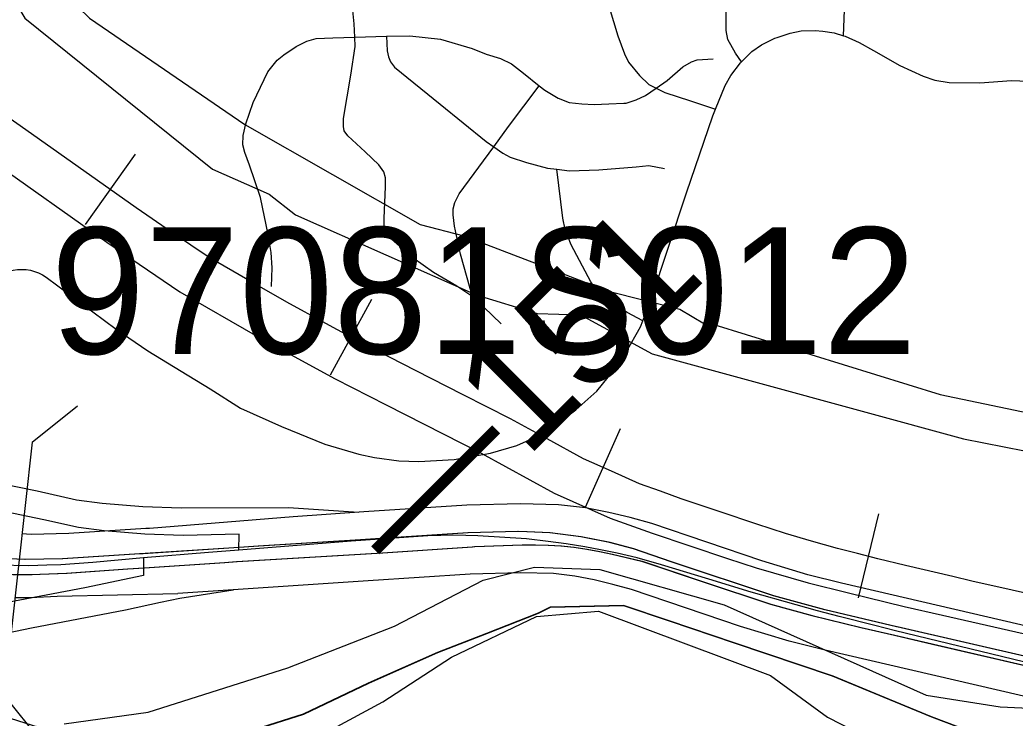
# Model space of a CAD drawing. Extents: x -157.2 to -99.3, y 12.2 to 46.2.
# Drawn here: x -151.444 to -150.579, y 36.512 to 37.119 of the extents above; entities that cross this region are included whole.
import ezdxf

# ---------------------------------------------------------------- set-up
doc = ezdxf.new("R2010")
doc.units = 0
for name, color, linetype in [('tdCoCityStreetMajor', 7, 'Continuous'), ('tdCoCityStreetMinor', 7, 'Continuous'), ('tdCoCoBndry', 7, 'Continuous'), ('tdCoCorpBndry', 7, 'Continuous'), ('tdCoDivCarto', 7, 'Continuous'), ('tdCoHydroRiver', 7, 'Continuous'), ('tdCoInt', 7, 'Continuous'), ('tdCoIntCL', 7, 'Continuous'), ('tdCoIntRte', 7, 'Continuous'), ('tdCoPriRamp', 7, 'Continuous'), ('tdCoRRCL', 7, 'Continuous'), ('tdCoSectLine', 7, 'Continuous'), ('tdCoSectLinePart', 7, 'Continuous'), ('tdCoStBndry', 7, 'Continuous'), ('tdCoStBndryPart', 7, 'Continuous'), ('tdCoStrucPriMaintName', 7, 'Continuous'), ('tdCoStrucSec', 7, 'Continuous'), ('tdCoTwpBndryShd', 7, 'Continuous'), ('tdStHwyIntRefPost1', 7, 'Continuous')]:
    doc.layers.add(name, color=color, linetype=linetype)

msp = doc.modelspace()

# ---------------------------------------------------------------- linework, layer by layer
at = {"layer": 'tdCoCityStreetMajor'}
for points in [[(-150.81664, 37.08219), (-150.82207, 37.08991), (-150.82849, 37.10175), (-150.82997, 37.1094), (-150.83021, 37.1269), (-150.83192, 37.15278), (-150.83396, 37.18387), (-150.83564, 37.20927), (-150.83741, 37.24473), (-150.84032, 37.30274), (-150.84027, 37.30925), (-150.84018, 37.31943), (-150.84008, 37.33134), (-150.84501, 37.36784), (-150.84452, 37.3753), (-150.84472, 37.38061), (-150.84472, 37.38065)], [(-150.81664, 37.08219), (-150.80764, 37.09119), (-150.79926, 37.09711), (-150.78791, 37.10278), (-150.78571, 37.1035)], [(-150.78571, 37.1035), (-150.77435, 37.10722), (-150.76498, 37.10919), (-150.75265, 37.10944), (-150.74599, 37.10894), (-150.73613, 37.10746), (-150.72816, 37.10495)], [(-150.72816, 37.10495), (-150.72675, 37.1045), (-150.71442, 37.09908), (-150.70209, 37.09217), (-150.67916, 37.0791), (-150.65894, 37.06973), (-150.64883, 37.06628), (-150.63625, 37.06431), (-150.60962, 37.06406), (-150.582, 37.06603), (-150.56079, 37.06505), (-150.5021, 37.06455), (-150.48033, 37.0651), (-150.40966, 37.06687), (-150.3349, 37.06875), (-150.30407, 37.06926), (-150.23238, 37.07044)], [(-150.83932, 37.04117), (-150.83082, 37.06184), (-150.82589, 37.07047), (-150.81751, 37.08132), (-150.81664, 37.08219)], [(-151.43844, 36.90168), (-151.43473, 36.90108), (-151.43109, 36.9001), (-151.42758, 36.89875), (-151.42423, 36.89705), (-151.42106, 36.89502), (-151.36004, 36.84976), (-151.33267, 36.83102), (-151.30381, 36.81326), (-151.27841, 36.79797), (-151.25203, 36.7812), (-151.21652, 36.76517), (-151.17878, 36.74988), (-151.14919, 36.74125), (-151.13563, 36.73829), (-151.11467, 36.73558), (-151.09716, 36.73484), (-151.06633, 36.73657), (-151.03501, 36.74199), (-151.01208, 36.74865), (-150.99531, 36.7563), (-150.97928, 36.76591), (-150.96078, 36.77972), (-150.94254, 36.796), (-150.92774, 36.81425), (-150.91689, 36.83003), (-150.90456, 36.85198), (-150.90257, 36.85712), (-150.89568, 36.87491), (-150.86461, 36.96838), (-150.84167, 37.03546), (-150.83932, 37.04117)], [(-151.48839, 36.89206), (-151.44967, 36.90118), (-151.44595, 36.90174), (-151.44219, 36.9019), (-151.43844, 36.90168)]]:
    msp.add_lwpolyline(points, dxfattribs=at)
at = {"layer": 'tdCoCityStreetMinor'}
for points in [[(-150.72816, 37.10495), (-150.72647, 37.15009), (-150.72462, 37.18184), (-150.72196, 37.19451), (-150.72195, 37.21716), (-150.72343, 37.2401), (-150.72269, 37.24429), (-150.71899, 37.2507), (-150.71631, 37.25281), (-150.71554, 37.25341), (-150.71326, 37.25374)], [(-150.93185, 37.12974), (-150.9242, 37.10483), (-150.91853, 37.0893), (-150.91483, 37.0819), (-150.90546, 37.07031), (-150.89732, 37.06266), (-150.89087, 37.05944), (-150.88351, 37.05576), (-150.86107, 37.04836), (-150.83932, 37.04117)], [(-151.15286, 37.10365), (-151.1533, 37.11544), (-151.15453, 37.12703)], [(-151.22506, 36.88708), (-151.22457, 36.90335), (-151.22555, 36.91642), (-151.22802, 36.93221), (-151.23468, 36.96427), (-151.2443, 36.99238), (-151.24824, 37.00348), (-151.24997, 37.01014), (-151.24972, 37.01827), (-151.2475, 37.02838), (-151.24109, 37.04688), (-151.22827, 37.07351), (-151.22013, 37.08362), (-151.21446, 37.08831), (-151.20361, 37.09546), (-151.19448, 37.10015), (-151.18634, 37.10261), (-151.17179, 37.10311), (-151.15286, 37.10365), (-151.15286, 37.10365)], [(-151.02556, 36.85453), (-151.0406, 36.86908), (-151.05022, 36.87795), (-151.06427, 36.88733), (-151.08449, 36.89916), (-151.1025, 36.91199), (-151.12099, 36.92802), (-151.12592, 36.93443), (-151.12716, 36.93911), (-151.12716, 36.94626), (-151.12617, 36.97364), (-151.12617, 36.98153), (-151.12765, 36.98671), (-151.13184, 36.99263), (-151.14393, 37.00397), (-151.15897, 37.01803), (-151.16193, 37.02222), (-151.16267, 37.02616), (-151.16267, 37.03307), (-151.15626, 37.0708), (-151.15256, 37.09571), (-151.15286, 37.10365)], [(-151.15286, 37.10365), (-151.12525, 37.10446), (-151.10508, 37.10492), (-151.07833, 37.10187), (-151.05071, 37.09373), (-151.03863, 37.08905), (-151.0263, 37.0851), (-151.01668, 37.08042), (-151.00607, 37.07228), (-150.9927, 37.06154), (-150.98768, 37.0577), (-150.97599, 37.05083), (-150.96637, 37.04688), (-150.95552, 37.04565), (-150.94492, 37.04515), (-150.93209, 37.04589), (-150.91887, 37.04633)], [(-151.12525, 37.10446), (-151.12469, 37.09176), (-151.12346, 37.08658), (-151.12173, 37.08239), (-151.11828, 37.07771), (-151.07858, 37.0454), (-151.03863, 37.01309), (-151.03196, 37.00846), (-151.02408, 37.00298), (-151.01766, 36.99928), (-151.00361, 36.99485), (-150.98536, 36.98991), (-150.97732, 36.98888), (-150.96612, 36.98745), (-150.94072, 36.98843), (-150.90842, 36.9909), (-150.89732, 36.99213), (-150.88376, 36.98942)], [(-150.89087, 37.05944), (-150.88129, 37.06612), (-150.86773, 37.07795), (-150.86033, 37.08239), (-150.8554, 37.08412), (-150.84134, 37.08486)], [(-151.05022, 36.87795), (-151.05268, 36.88511), (-151.06082, 36.91495), (-151.06625, 36.93936), (-151.06723, 36.94922), (-151.06723, 36.9544), (-151.066, 36.96007), (-151.06205, 36.96747), (-151.03196, 37.00846), (-151.01914, 37.02592), (-150.9927, 37.06154)], [(-150.91887, 37.04633), (-150.91705, 37.04639), (-150.90817, 37.0491), (-150.90003, 37.05305), (-150.89087, 37.05944)], [(-150.90257, 36.85712), (-150.91606, 36.86439), (-150.9353, 36.87721), (-150.94245, 36.88289), (-150.94763, 36.89102), (-150.96489, 36.92333), (-150.97007, 36.9364), (-150.97204, 36.94626), (-150.97732, 36.98888)]]:
    msp.add_lwpolyline(points, dxfattribs=at)
at = {"layer": 'tdCoCoBndry'}
msp.add_lwpolyline([(-150.52688, 36.46583), (-150.65161, 36.51298), (-150.73788, 36.54845), (-150.82308, 36.57717), (-150.87968, 36.59625), (-150.91937, 36.60963), (-150.98315, 36.60839), (-150.99347, 36.60292), (-151.03842, 36.58528), (-151.08093, 36.56886), (-151.14106, 36.5421), (-151.19754, 36.51535), (-151.23956, 36.50186)], dxfattribs=at)
at = {"layer": 'tdCoCorpBndry'}
msp.add_lwpolyline([(-151.23918, 36.50186), (-151.19717, 36.51535), (-151.14068, 36.5421), (-151.08056, 36.56886), (-151.03804, 36.58528), (-150.9931, 36.60292), (-150.98277, 36.60839), (-150.91899, 36.60963), (-150.8793, 36.59625), (-150.8227, 36.57717), (-150.7375, 36.54845), (-150.65123, 36.51298), (-150.5265, 36.46583)], dxfattribs=at)
at = {"layer": 'tdCoDivCarto'}
for points in [[(-151.71501, 36.68935), (-151.70614, 36.68614), (-151.66816, 36.67529), (-151.6292, 36.66543), (-151.571, 36.65039), (-151.53475, 36.64373), (-151.49825, 36.63904), (-151.47483, 36.63731), (-151.46438, 36.63701), (-151.45894, 36.63685), (-151.44967, 36.63658), (-151.43316, 36.63675), (-151.42624, 36.63682), (-151.40282, 36.63781), (-151.35004, 36.64151), (-151.33553, 36.64249)], [(-151.71501, 36.68935), (-151.70614, 36.68614), (-151.66816, 36.67529), (-151.6292, 36.66543), (-151.571, 36.65039), (-151.53475, 36.64373), (-151.49825, 36.63904), (-151.47483, 36.63731), (-151.46438, 36.63701), (-151.45894, 36.63685), (-151.44967, 36.63658), (-151.43316, 36.63675), (-151.42624, 36.63682), (-151.40282, 36.63781), (-151.35004, 36.64151), (-151.33553, 36.64249)], [(-151.00297, 36.67363), (-151.01088, 36.67398), (-151.05428, 36.67299), (-151.13443, 36.66757), (-151.14761, 36.66677), (-151.23627, 36.6614), (-151.25324, 36.66027)], [(-151.00297, 36.67363), (-151.01088, 36.67398), (-151.05428, 36.67299), (-151.13443, 36.66757), (-151.14761, 36.66677), (-151.23627, 36.6614), (-151.25324, 36.66027)], [(-150.68173, 36.59119), (-150.74405, 36.60591), (-150.78868, 36.618), (-150.87746, 36.64759), (-150.91026, 36.65893), (-150.93097, 36.66461), (-150.95613, 36.66929), (-150.98301, 36.67274), (-151.00297, 36.67363)], [(-150.68173, 36.59119), (-150.74405, 36.60591), (-150.78868, 36.618), (-150.87746, 36.64759), (-150.91026, 36.65893), (-150.93097, 36.66461), (-150.95613, 36.66929), (-150.98301, 36.67274), (-151.00297, 36.67363)], [(-151.33553, 36.64249), (-151.26564, 36.64721), (-151.2551, 36.64792), (-151.12834, 36.65556), (-151.05049, 36.66085), (-151.04844, 36.66099), (-151.00701, 36.66247), (-151.0032, 36.6625)], [(-151.33553, 36.64249), (-151.26564, 36.64721), (-151.2551, 36.64792), (-151.12834, 36.65556), (-151.05049, 36.66085), (-151.04844, 36.66099), (-151.00701, 36.66247), (-151.0032, 36.6625)], [(-151.0032, 36.6625), (-150.99575, 36.66255), (-150.9845, 36.66222), (-150.97327, 36.66147), (-150.96207, 36.6603), (-150.95092, 36.65872), (-150.93984, 36.65673), (-150.92884, 36.65433), (-150.90319, 36.64817), (-150.84968, 36.63016), (-150.79123, 36.61093), (-150.75523, 36.60106), (-150.71281, 36.59071), (-150.68345, 36.58387)], [(-151.0032, 36.6625), (-150.99575, 36.66255), (-150.9845, 36.66222), (-150.97327, 36.66147), (-150.96207, 36.6603), (-150.95092, 36.65872), (-150.93984, 36.65673), (-150.92884, 36.65433), (-150.90319, 36.64817), (-150.84968, 36.63016), (-150.79123, 36.61093), (-150.75523, 36.60106), (-150.71281, 36.59071), (-150.68345, 36.58387)], [(-151.25324, 36.66027), (-151.3396, 36.6545), (-151.40643, 36.6503), (-151.43923, 36.64956), (-151.46023, 36.65055), (-151.46558, 36.6508), (-151.47598, 36.65129), (-151.50064, 36.65376), (-151.53639, 36.65918)], [(-151.25324, 36.66027), (-151.3396, 36.6545), (-151.40643, 36.6503), (-151.43923, 36.64956), (-151.46023, 36.65055), (-151.46558, 36.6508), (-151.47598, 36.65129), (-151.50064, 36.65376), (-151.53639, 36.65918)], [(-150.68345, 36.58387), (-150.52638, 36.5473), (-150.37693, 36.51253), (-150.30418, 36.49552), (-150.26053, 36.48688), (-150.22478, 36.48171), (-150.19913, 36.47949), (-150.18841, 36.47896)], [(-150.68345, 36.58387), (-150.52638, 36.5473), (-150.37693, 36.51253), (-150.30418, 36.49552), (-150.26053, 36.48688), (-150.22478, 36.48171), (-150.19913, 36.47949), (-150.18841, 36.47896)], [(-150.15959, 36.48582), (-150.19115, 36.4868), (-150.22568, 36.48952), (-150.25725, 36.4942), (-150.29177, 36.50111), (-150.34085, 36.5122), (-150.4311, 36.53317), (-150.5041, 36.55043), (-150.68141, 36.59112), (-150.68173, 36.59119)], [(-150.15959, 36.48582), (-150.19115, 36.4868), (-150.22568, 36.48952), (-150.25725, 36.4942), (-150.29177, 36.50111), (-150.34085, 36.5122), (-150.4311, 36.53317), (-150.5041, 36.55043), (-150.68141, 36.59112), (-150.68173, 36.59119)]]:
    msp.add_lwpolyline(points, dxfattribs=at)
at = {"layer": 'tdCoHydroRiver'}
for points in [[(-151.40529, 36.50696), (-151.33234, 36.51708), (-151.21107, 36.55555), (-151.11828, 36.59184), (-151.04115, 36.63183), (-150.99658, 36.64293), (-150.93982, 36.64098), (-150.83195, 36.61042), (-150.65626, 36.53172), (-150.59189, 36.52161), (-150.44847, 36.5151)], [(-151.18631, 36.49469), (-151.12842, 36.52586), (-151.06869, 36.56487), (-150.99488, 36.60023), (-150.94105, 36.6047), (-150.79142, 36.54901), (-150.74215, 36.51257), (-150.59322, 36.43638)]]:
    msp.add_lwpolyline(points, dxfattribs=at)
at = {"layer": 'tdCoInt'}
for points in [[(-149.49664, 36.52256), (-149.77745, 36.51781), (-150.15517, 36.51212), (-150.19025, 36.51283), (-150.22241, 36.51552), (-150.25332, 36.52002), (-150.29088, 36.52737), (-150.39321, 36.55098), (-150.72995, 36.62907), (-150.75907, 36.63644), (-150.79913, 36.64868), (-150.89462, 36.68092), (-150.91346, 36.68611), (-150.93196, 36.69062), (-150.95241, 36.69453), (-150.97578, 36.69735), (-151.0089, 36.69822), (-151.05532, 36.69687), (-151.14507, 36.69099), (-151.20623, 36.68689)], [(-151.20623, 36.68689), (-151.33118, 36.67672), (-151.33443, 36.6765), (-151.40126, 36.67231), (-151.43406, 36.67157), (-151.44203, 36.67194)], [(-149.49557, 36.46257), (-149.77649, 36.45782), (-150.15533, 36.45211), (-150.19335, 36.45288), (-150.22924, 36.45588), (-150.26341, 36.46086), (-150.30338, 36.46868), (-150.40673, 36.49252), (-150.74409, 36.57076), (-150.77521, 36.57863), (-150.8175, 36.59156), (-150.9122, 36.62353), (-150.92854, 36.62803), (-150.9447, 36.63197), (-150.96164, 36.63521), (-150.98018, 36.63744), (-151.00881, 36.6382), (-151.05249, 36.63692), (-151.1411, 36.63112), (-151.25851, 36.62325), (-151.30663, 36.62021)], [(-151.44813, 36.61657), (-151.4419, 36.61663), (-151.43499, 36.6167), (-151.41156, 36.61769), (-151.30663, 36.62021)]]:
    msp.add_lwpolyline(points, dxfattribs=at)
at = {"layer": 'tdCoIntCL'}
for points in [[(-151.3365, 36.65123), (-151.33647, 36.6357), (-151.38738, 36.62518), (-151.47782, 36.60802), (-151.49935, 36.60472), (-151.51479, 36.6068), (-151.55866, 36.62051), (-151.60531, 36.63463), (-151.67252, 36.65493), (-151.68853, 36.66073), (-151.70227, 36.66653), (-151.72648, 36.6775), (-151.76761, 36.69822), (-151.76118, 36.71296)], [(-151.25346, 36.65783), (-151.25339, 36.67177), (-151.30203, 36.67046), (-151.33534, 36.67163), (-151.37071, 36.67455), (-151.39292, 36.67747), (-151.4229, 36.68413), (-151.49006, 36.69796), (-151.53558, 36.69834), (-151.57215, 36.69888), (-151.63147, 36.69971), (-151.65358, 36.7013), (-151.67371, 36.70344), (-151.6911, 36.7071), (-151.70848, 36.71137), (-151.71277, 36.69659)], [(-151.3365, 36.65123), (-151.38036, 36.64712), (-151.40838, 36.64516), (-151.42056, 36.64469), (-151.43604, 36.64409), (-151.46264, 36.6448), (-151.49544, 36.64713), (-151.53697, 36.65069), (-151.55392, 36.6523), (-151.57623, 36.65595), (-151.60139, 36.66149), (-151.63375, 36.67036), (-151.67323, 36.68277), (-151.71277, 36.69659)], [(-150.5346, 36.55164), (-150.68294, 36.5877), (-150.7009, 36.59227), (-150.73199, 36.60018), (-150.75073, 36.605), (-150.76929, 36.61036), (-150.80837, 36.62142), (-150.84513, 36.63266), (-150.88628, 36.64492), (-150.90734, 36.65119), (-150.92469, 36.65529), (-150.9392, 36.65812), (-150.95292, 36.66081), (-150.969, 36.66333), (-150.98477, 36.66522), (-151.00361, 36.66764), (-151.04591, 36.67014), (-151.06679, 36.67086), (-151.08946, 36.67014), (-151.15585, 36.66568), (-151.25346, 36.65783)], [(-151.25346, 36.65783), (-151.28006, 36.65569), (-151.3365, 36.65123)]]:
    msp.add_lwpolyline(points, dxfattribs=at)
at = {"layer": 'tdCoIntRte'}
for points in [[(-150.50448, 36.55043), (-150.68179, 36.59112), (-150.68211, 36.59119), (-150.74443, 36.60591), (-150.78906, 36.618), (-150.87784, 36.64759), (-150.91064, 36.65893), (-150.93135, 36.66461), (-150.95651, 36.66929), (-150.98339, 36.67274), (-151.00335, 36.67363), (-151.01125, 36.67398), (-151.05466, 36.67299), (-151.1348, 36.66757), (-151.14798, 36.66677), (-151.23665, 36.6614), (-151.25362, 36.66027), (-151.33674, 36.65471), (-151.33998, 36.6545), (-151.40681, 36.6503), (-151.43961, 36.64956), (-151.46061, 36.65055)], [(-150.50448, 36.55043), (-150.68179, 36.59112), (-150.68211, 36.59119), (-150.74443, 36.60591), (-150.78906, 36.618), (-150.87784, 36.64759), (-150.91064, 36.65893), (-150.93135, 36.66461), (-150.95651, 36.66929), (-150.98339, 36.67274), (-151.00335, 36.67363), (-151.01125, 36.67398), (-151.05466, 36.67299), (-151.1348, 36.66757), (-151.14798, 36.66677), (-151.23665, 36.6614), (-151.25362, 36.66027), (-151.33674, 36.65471), (-151.33998, 36.6545), (-151.40681, 36.6503), (-151.43961, 36.64956), (-151.46061, 36.65055)], [(-151.45005, 36.63658), (-151.43353, 36.63675), (-151.42662, 36.63682), (-151.40319, 36.63781), (-151.35042, 36.64151), (-151.33591, 36.64249), (-151.26602, 36.64721), (-151.25548, 36.64792), (-151.12872, 36.65556), (-151.05087, 36.66085), (-151.04882, 36.66099), (-151.00739, 36.66247), (-151.00358, 36.6625), (-150.99613, 36.66255), (-150.98488, 36.66222), (-150.97364, 36.66147), (-150.96245, 36.6603), (-150.9513, 36.65872), (-150.94022, 36.65673), (-150.92922, 36.65433), (-150.90357, 36.64817), (-150.85006, 36.63016), (-150.79161, 36.61093), (-150.75561, 36.60106), (-150.71319, 36.59071), (-150.68383, 36.58387), (-150.65071, 36.57616), (-150.52675, 36.5473)], [(-151.45005, 36.63658), (-151.43353, 36.63675), (-151.42662, 36.63682), (-151.40319, 36.63781), (-151.35042, 36.64151), (-151.33591, 36.64249), (-151.26602, 36.64721), (-151.25548, 36.64792), (-151.12872, 36.65556), (-151.05087, 36.66085), (-151.04882, 36.66099), (-151.00739, 36.66247), (-151.00358, 36.6625), (-150.99613, 36.66255), (-150.98488, 36.66222), (-150.97364, 36.66147), (-150.96245, 36.6603), (-150.9513, 36.65872), (-150.94022, 36.65673), (-150.92922, 36.65433), (-150.90357, 36.64817), (-150.85006, 36.63016), (-150.79161, 36.61093), (-150.75561, 36.60106), (-150.71319, 36.59071), (-150.68383, 36.58387), (-150.65071, 36.57616), (-150.52675, 36.5473)]]:
    msp.add_lwpolyline(points, dxfattribs=at)
at = {"layer": 'tdCoPriRamp'}
for points in [[(-151.14959, 36.69069), (-151.21044, 36.69475), (-151.30363, 36.69438), (-151.33695, 36.69555), (-151.37231, 36.69847), (-151.39453, 36.70139), (-151.42872, 36.70899), (-151.49168, 36.72176), (-151.49309, 36.72204)], [(-151.50121, 36.58651), (-151.48158, 36.58225), (-151.4703, 36.5828), (-151.43371, 36.59022), (-151.35201, 36.6059), (-151.32176, 36.6125), (-151.30498, 36.61608), (-151.25851, 36.62325), (-151.25827, 36.62329)]]:
    msp.add_lwpolyline(points, dxfattribs=at)
at = {"layer": 'tdCoRRCL'}
for p, q in [((-151.34368, 37.0021), (-151.38697, 36.94085)), ((-151.13835, 36.87575), (-151.17428, 36.80992)), ((-150.92213, 36.76341), (-150.95264, 36.6949)), ((-150.69779, 36.68942), (-150.71535, 36.61651))]:
    msp.add_line(p, q, dxfattribs=at)
for points in [[(-151.47912, 37.18686), (-151.43954, 37.12028), (-151.27636, 36.98904), (-151.22723, 36.96719), (-151.20425, 36.94915), (-151.0472, 36.87976), (-150.99436, 36.86359), (-150.95673, 36.86237), (-150.89425, 36.82854), (-150.62396, 36.75454), (-150.55316, 36.74061), (-150.48773, 36.72973), (-150.22498, 36.67803), (-150.05197, 36.65808), (-149.97131, 36.66426), (-149.90529, 36.67307), (-149.64244, 36.78175), (-149.54629, 36.80975), (-149.33672, 36.8266), (-149.26357, 36.81371), (-149.25564, 36.81485)], [(-151.42816, 37.17217), (-151.4236, 37.15952), (-151.38342, 37.12028), (-151.24848, 37.02771), (-151.09613, 36.941), (-151.05804, 36.93109), (-150.93219, 36.88295), (-150.87038, 36.86731), (-150.84896, 36.8546), (-150.84079, 36.85383), (-150.64409, 36.79324), (-150.57342, 36.77839), (-150.47089, 36.76145), (-150.42614, 36.75729), (-150.38255, 36.7463), (-150.31684, 36.73208), (-150.13122, 36.70924), (-150.06701, 36.70295), (-149.92704, 36.71392), (-149.92172, 36.71533), (-149.87966, 36.73264), (-149.84574, 36.74703), (-149.62424, 36.8367)], [(-150.5465, 36.61511), (-150.58149, 36.62305), (-150.61648, 36.63099), (-150.63315, 36.63485), (-150.6741, 36.64457), (-150.69838, 36.65042), (-150.71582, 36.65483), (-150.73327, 36.65925), (-150.75589, 36.66576), (-150.77852, 36.67227), (-150.791, 36.67636), (-150.80347, 36.68044), (-150.83625, 36.69148), (-150.86904, 36.70252), (-150.88725, 36.70903), (-150.90546, 36.71554), (-150.92975, 36.72636), (-150.95403, 36.73718), (-150.98571, 36.75451), (-151.01739, 36.77184), (-151.05867, 36.79292), (-151.09995, 36.814), (-151.12214, 36.82526), (-151.14433, 36.83652), (-151.1781, 36.85496), (-151.21188, 36.87339), (-151.24566, 36.89282), (-151.27943, 36.91224), (-151.31111, 36.93377), (-151.34279, 36.95529), (-151.39324, 36.99095), (-151.44368, 37.0266), (-151.46024, 37.03819)], [(-151.46915, 36.99678), (-151.36826, 36.92548), (-151.3049, 36.88243), (-151.23735, 36.84357), (-151.16979, 36.80671), (-151.12542, 36.78419), (-151.04286, 36.74202), (-150.9795, 36.70736), (-150.93093, 36.68573), (-150.8945, 36.6727), (-150.82893, 36.65063), (-150.80399, 36.64246), (-150.75873, 36.62943), (-150.72385, 36.6206), (-150.67528, 36.6089), (-150.64195, 36.60117), (-150.57197, 36.58529)]]:
    msp.add_lwpolyline(points, dxfattribs=at)
at = {"layer": 'tdCoSectLine'}
msp.add_lwpolyline([(-151.48652, 36.52248), (-151.446, 36.50977), (-151.40772, 36.49764), (-151.36945, 36.48976), (-151.29655, 36.4904), (-151.23956, 36.50186), (-151.19754, 36.51535), (-151.14106, 36.5421), (-151.08093, 36.56886), (-151.03842, 36.58528), (-150.99347, 36.60292), (-150.98315, 36.60839), (-150.91937, 36.60963), (-150.87968, 36.59625), (-150.82308, 36.57717), (-150.73788, 36.54845), (-150.65161, 36.51298), (-150.52688, 36.46583), (-150.48921, 36.45552)], dxfattribs=at)
at = {"layer": 'tdCoSectLinePart'}
msp.add_lwpolyline([(-151.43001, 36.50471), (-151.40772, 36.49764), (-151.36945, 36.48976), (-151.29655, 36.4904), (-151.23956, 36.50186), (-151.19754, 36.51535), (-151.14106, 36.5421), (-151.08093, 36.56886), (-151.03842, 36.58528), (-150.99347, 36.60292), (-150.98315, 36.60839), (-150.91937, 36.60963), (-150.87968, 36.59625), (-150.82308, 36.57717), (-150.73788, 36.54845), (-150.65161, 36.51298)], dxfattribs=at)
at = {"layer": 'tdCoStBndry'}
msp.add_lwpolyline([(-151.23956, 36.50186), (-151.19754, 36.51535), (-151.14106, 36.5421), (-151.08093, 36.56886), (-151.03842, 36.58528), (-150.99347, 36.60292), (-150.98315, 36.60839), (-150.91937, 36.60963), (-150.87968, 36.59625), (-150.82308, 36.57717), (-150.73788, 36.54845), (-150.65161, 36.51298), (-150.52688, 36.46583)], dxfattribs=at)
at = {"layer": 'tdCoStBndryPart'}
msp.add_lwpolyline([(-151.43001, 36.50471), (-151.40772, 36.49764), (-151.36945, 36.48976), (-151.29655, 36.4904), (-151.23956, 36.50186), (-151.19754, 36.51535), (-151.14106, 36.5421), (-151.08093, 36.56886), (-151.03842, 36.58528), (-150.99347, 36.60292), (-150.98315, 36.60839), (-150.91937, 36.60963), (-150.87968, 36.59625), (-150.82308, 36.57717), (-150.73788, 36.54845), (-150.65161, 36.51298)], dxfattribs=at)
at = {"layer": 'tdCoStrucSec'}
for p, q in [((-151.43324, 36.75181), (-151.39391, 36.78335)), ((-151.43324, 36.75181), (-151.4575, 36.53144)), ((-151.4575, 36.53144), (-151.42596, 36.49212))]:
    msp.add_line(p, q, dxfattribs=at)
at = {"layer": 'tdCoTwpBndryShd'}
msp.add_lwpolyline([(-150.52688, 36.46583), (-150.65161, 36.51298), (-150.73788, 36.54845), (-150.82308, 36.57717), (-150.87968, 36.59625), (-150.91937, 36.60963), (-150.98315, 36.60839), (-150.99347, 36.60292), (-151.03842, 36.58528), (-151.08093, 36.56886), (-151.14106, 36.5421), (-151.19754, 36.51535), (-151.23956, 36.50186)], dxfattribs=at)

# ---------------------------------------------------------------- texts
at = {"layer": 'tdCoStrucPriMaintName'}
msp.add_text('97081S012', height=0.11, dxfattribs=at).set_placement((-151.41698, 36.82835))
at = {"layer": 'tdStHwyIntRefPost1'}
msp.add_text('‒‒151', height=0.1, rotation=45, dxfattribs=at).set_placement((-151.10903, 36.63163))

doc.saveas('drawing.dxf')
